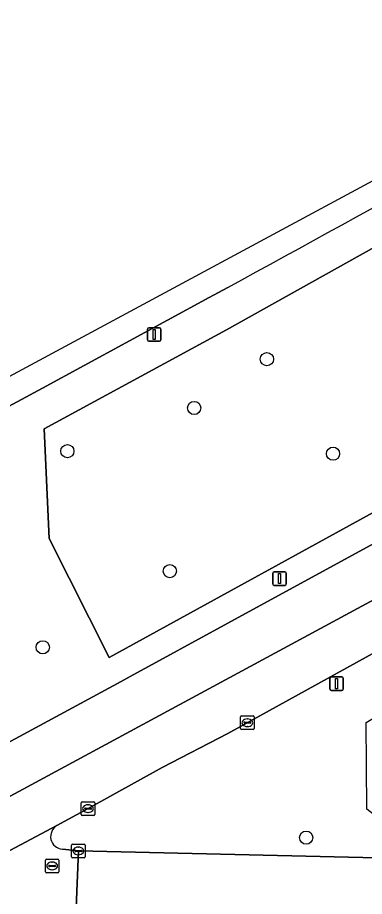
# Model space of a CAD drawing. Extents: x 162879 to 165540, y 384011 to 385181.
# Drawn here: x 162984.4 to 163010.1, y 384259.7 to 384324.7 of the extents above; entities that cross this region are included whole.
import ezdxf

# ---------------------------------------------------------------- set-up
doc = ezdxf.new("R2010")
doc.units = 0
for name, color, linetype in [('IMGEO_Berm_groen', 7, 'Continuous'), ('IMGEO_Boom', 7, 'Continuous'), ('IMGEO_Groenvoorziening', 7, 'Continuous'), ('IMGEO_Kolk', 7, 'Continuous'), ('IMGEO_Lichtmast', 7, 'Continuous'), ('IMGEO_Loofbos', 7, 'Continuous'), ('IMGEO_Rijbaan_lokaal_open', 7, 'Continuous'), ('IMGEO_Rijbaan_regionaal_gesloten', 7, 'Continuous'), ('IMGEO_Rioolput', 7, 'Continuous'), ('IMGEO_Verkeersbordpaal', 7, 'Continuous')]:
    doc.layers.add(name, color=color, linetype=linetype)

msp = doc.modelspace()

# ---------------------------------------------------------------- linework, layer by layer
at = {"layer": 'IMGEO_Berm_groen'}
for points in [[(162958.296, 384257.287), (162992.107, 384275.576), (162992.774, 384275.937), (163000, 384279.879), (163047.71, 384305.906), (163065.69, 384316.128), (163134.875, 384356.468), (163142.16, 384360.715), (163149.867, 384365.229), (163197.962, 384393.395), (163222.445, 384407.821), (163353.264, 384484.905)], [(162999.999, 384304.753), (162998.628, 384304.003), (162986.285, 384297.293), (162963.14, 384284.835), (162960.017, 384283.186), (162950.675, 384278.251)]]:
    msp.add_lwpolyline(points, dxfattribs=at)
msp.add_lwpolyline([(163148.842, 384366.976), (163055.696, 384312.747), (162991.211, 384277.349), (162986.763, 384286.167), (162986.414, 384294.29), (162999.918, 384301.631), (163052.601, 384331.084), (163140.211, 384381.691)], close=True, dxfattribs=at)
msp.add_arc((161310.632, 387394.409), 3521.354, 298.669026, 299.29793, dxfattribs=at)
at = {"layer": 'IMGEO_Boom'}
for centre in [(163002.905, 384299.443), (162997.52, 384295.829), (162988.125, 384292.634), (163007.802, 384292.443), (162995.716, 384283.748), (162986.299, 384278.101), (163005.812, 384264.007)]:
    msp.add_circle(centre, 0.489, dxfattribs=at)
at = {"layer": 'IMGEO_Groenvoorziening'}
for points in [[(163596.733, 384620.336), (163590.474, 384616.677), (163584.15, 384613.033), (163543.932, 384589.276), (163500, 384563.326), (163392.794, 384500), (163356.886, 384478.81), (163202.966, 384387.982), (163138.189, 384350.166), (163091.98, 384323.19), (163060.001, 384304.827), (163000, 384271.727), (162995.148, 384269.194), (162989.657, 384266.154), (162987.354, 384264.896)], [(162987.751, 384263.155), (162988.941, 384263.017), (163012.114, 384262.491), (163015.053, 384262.437), (163010.306, 384266.101), (163010.259, 384272.54), (163015.983, 384275.987), (163044.781, 384289.14), (163054.546, 384290.508), (163057.113, 384293.326), (163061.012, 384294.747), (163074.049, 384307.518), (163078.609, 384311.03), (163103.227, 384326.016), (163139.713, 384347.269), (163141.708, 384348.431), (163145.603, 384350.692), (163147.412, 384351.742), (163229.097, 384399.154), (163272.33, 384424.447), (163305.16, 384443.366)]]:
    msp.add_lwpolyline(points, dxfattribs=at)
msp.add_arc((162987.815, 384264.085), 0.933, 119.64324, 266.04778, dxfattribs=at)
at = {"layer": 'IMGEO_Kolk'}
for p, q in [((163000.957, 384272.09), (163000.957, 384272.942)), ((163001.032, 384273.016), (163001.884, 384273.016)), ((163001.445, 384272.796), (163001.47, 384272.796)), ((163001.958, 384272.942), (163001.958, 384272.09)), ((163001.216, 384272.51), (163001.216, 384272.522)), ((163001.654, 384272.473), (163001.256, 384272.473)), ((163001.259, 384272.559), (163001.657, 384272.559)), ((163001.468, 384272.236), (163001.443, 384272.236)), ((163001.7, 384272.522), (163001.7, 384272.51)), ((163001.884, 384272.016), (163001.032, 384272.016)), ((162989.156, 384265.728), (162989.156, 384266.58)), ((162989.231, 384266.654), (162990.083, 384266.654)), ((162989.458, 384266.197), (162989.856, 384266.197)), ((162989.644, 384266.434), (162989.669, 384266.434)), ((162990.157, 384266.58), (162990.157, 384265.728)), ((162990.083, 384265.654), (162989.231, 384265.654)), ((162989.415, 384266.148), (162989.415, 384266.16)), ((162989.853, 384266.111), (162989.455, 384266.111)), ((162989.667, 384265.874), (162989.642, 384265.874)), ((162989.899, 384266.16), (162989.899, 384266.148)), ((162988.44, 384262.591), (162988.44, 384263.443)), ((162988.515, 384263.517), (162989.367, 384263.517)), ((162988.699, 384263.011), (162988.699, 384263.023)), ((162989.137, 384262.974), (162988.739, 384262.974)), ((162988.742, 384263.06), (162989.14, 384263.06)), ((162988.928, 384263.297), (162988.953, 384263.297)), ((162989.183, 384263.023), (162989.183, 384263.011)), ((162989.441, 384263.443), (162989.441, 384262.591)), ((162989.367, 384262.517), (162988.515, 384262.517)), ((162988.951, 384262.737), (162988.926, 384262.737))]:
    msp.add_line(p, q, dxfattribs=at)
for points in [[(163000.957, 384272.09), (163000.957, 384272.942)], [(163001.032, 384273.016), (163001.884, 384273.016)], [(163001.958, 384272.942), (163001.958, 384272.09)], [(163001.884, 384272.016), (163001.032, 384272.016)], [(162989.156, 384265.728), (162989.156, 384266.58)], [(162989.231, 384266.654), (162990.083, 384266.654)], [(162990.157, 384266.58), (162990.157, 384265.728)], [(162990.083, 384265.654), (162989.231, 384265.654)], [(162988.44, 384262.591), (162988.44, 384263.443)], [(162988.515, 384263.517), (162989.367, 384263.517)], [(162989.441, 384263.443), (162989.441, 384262.591)], [(162989.367, 384262.517), (162988.515, 384262.517)]]:
    msp.add_lwpolyline(points, dxfattribs=at)
for centre, radius, start, end in [((163001.034, 384272.94), 0.0765, 91.55205, 178.44795), ((163001.034, 384272.94), 0.0765, 91.55205, 178.44795), ((163001.882, 384272.94), 0.0765, 1.55205, 88.44795), ((163001.882, 384272.94), 0.0765, 1.55205, 88.44795), ((163001.034, 384272.092), 0.0765, 181.55205, 268.44795), ((163001.034, 384272.092), 0.0765, 181.55205, 268.44795), ((163001.256, 384272.519), 0.0403, 85.87752, 175.75265), ((163001.253, 384272.509), 0.0366, 178.93798, 274.71019), ((163001.657, 384272.516), 0.043, 264.86636, 352.45326), ((163001.661, 384272.521), 0.0386, 1.73085, 96.63898), ((163001.882, 384272.092), 0.0765, 271.55205, 358.44795), ((163001.882, 384272.092), 0.0765, 271.55205, 358.44795), ((162989.233, 384266.578), 0.0765, 91.55205, 178.44795), ((162989.233, 384266.578), 0.0765, 91.55205, 178.44795), ((162989.455, 384266.157), 0.0403, 85.87752, 175.75265), ((162989.86, 384266.159), 0.0386, 1.73085, 96.63898), ((162990.081, 384266.578), 0.0765, 1.55205, 88.44795), ((162990.081, 384266.578), 0.0765, 1.55205, 88.44795), ((162989.233, 384265.73), 0.0765, 181.55205, 268.44795), ((162989.233, 384265.73), 0.0765, 181.55205, 268.44795), ((162989.452, 384266.147), 0.0366, 178.93798, 274.71019), ((162989.856, 384266.154), 0.043, 264.86636, 352.45326), ((162990.081, 384265.73), 0.0765, 271.55205, 358.44795), ((162990.081, 384265.73), 0.0765, 271.55205, 358.44795), ((162988.517, 384263.441), 0.0765, 91.55205, 178.44795), ((162988.517, 384263.441), 0.0765, 91.55205, 178.44795), ((162988.739, 384263.02), 0.0403, 85.87752, 175.75265), ((162988.736, 384263.01), 0.0366, 178.93798, 274.71019), ((162989.14, 384263.017), 0.043, 264.86636, 352.45326), ((162989.144, 384263.022), 0.0386, 1.73085, 96.63898), ((162989.365, 384263.441), 0.0765, 1.55205, 88.44795), ((162989.365, 384263.441), 0.0765, 1.55205, 88.44795), ((162988.517, 384262.593), 0.0765, 181.55205, 268.44795), ((162988.517, 384262.593), 0.0765, 181.55205, 268.44795), ((162989.365, 384262.593), 0.0765, 271.55205, 358.44795), ((162989.365, 384262.593), 0.0765, 271.55205, 358.44795)]:
    msp.add_arc(centre, radius, start, end, dxfattribs=at)
for centre, major_axis, ratio, start_param, end_param in [((163001.444, 384272.516), (-0.387, 0.002), 0.722429, 4.712389, 7.853982), ((163001.469, 384272.516), (-0.39, 0.002), 0.717154, 1.570796, 4.712389), ((162989.643, 384266.154), (-0.387, 0.002), 0.722429, 4.712389, 7.853982), ((162989.668, 384266.154), (-0.39, 0.002), 0.717154, 1.570796, 4.712389), ((162988.927, 384263.017), (-0.387, 0.002), 0.722429, 4.712389, 7.853982), ((162988.952, 384263.017), (-0.39, 0.002), 0.717154, 1.570796, 4.712389)]:
    msp.add_ellipse(centre, major_axis=major_axis, ratio=ratio, start_param=start_param, end_param=end_param, dxfattribs=at)
at = {"layer": 'IMGEO_Lichtmast'}
for p, q in [((162994.065, 384300.873), (162994.065, 384301.673)), ((162994.065, 384301.673), (162994.065, 384300.873)), ((162994.165, 384301.773), (162994.955, 384301.773)), ((162994.955, 384301.773), (162994.165, 384301.773)), ((162995.055, 384301.673), (162995.055, 384300.873)), ((162995.055, 384300.873), (162995.055, 384301.673)), ((162994.955, 384300.773), (162994.165, 384300.773)), ((162994.165, 384300.773), (162994.955, 384300.773)), ((163007.573, 384275.011), (163007.573, 384275.811)), ((163007.573, 384275.811), (163007.573, 384275.011)), ((163007.673, 384275.911), (163008.463, 384275.911)), ((163008.463, 384275.911), (163007.673, 384275.911)), ((163008.563, 384275.811), (163008.563, 384275.011)), ((163008.563, 384275.011), (163008.563, 384275.811)), ((163008.463, 384274.911), (163007.673, 384274.911)), ((163007.673, 384274.911), (163008.463, 384274.911))]:
    msp.add_line(p, q, dxfattribs=at)
for points in [[(162994.485, 384301.648), (162994.635, 384301.648), (162994.635, 384300.898), (162994.485, 384300.898), (162994.485, 384301.648)], [(163007.993, 384275.786), (163008.143, 384275.786), (163008.143, 384275.036), (163007.993, 384275.036), (163007.993, 384275.786)]]:
    msp.add_lwpolyline(points, dxfattribs=at)
for centre, start, end in [((162994.165, 384301.673), 90, 180), ((162994.165, 384301.673), 90, 180), ((162994.955, 384301.673), 0, 90), ((162994.955, 384301.673), 360, 90), ((162994.165, 384300.873), 180, 270), ((162994.165, 384300.873), 180, 270), ((162994.955, 384300.873), 270, 0), ((162994.955, 384300.873), 270, 0), ((163007.673, 384275.811), 90, 180), ((163007.673, 384275.811), 90, 180), ((163008.463, 384275.811), 0, 90), ((163008.463, 384275.811), 360, 90), ((163007.673, 384275.011), 180, 270), ((163007.673, 384275.011), 180, 270), ((163008.463, 384275.011), 270, 0), ((163008.463, 384275.011), 270, 0)]:
    msp.add_arc(centre, 0.1, start, end, dxfattribs=at)
at = {"layer": 'IMGEO_Loofbos'}
msp.add_lwpolyline([(163140.211, 384381.691), (163052.601, 384331.084), (162999.918, 384301.631), (162986.414, 384294.29), (162986.763, 384286.167), (162991.211, 384277.349), (163055.696, 384312.747), (163148.842, 384366.976)], close=True, dxfattribs=at)
at = {"layer": 'IMGEO_Rijbaan_lokaal_open'}
msp.add_lwpolyline([(163045.835, 384261.901), (163044.189, 384261.925), (163033.666, 384262.096), (163023.085, 384262.29), (163015.053, 384262.437), (163012.114, 384262.491), (162988.941, 384263.017), (162988.781, 384258.793), (162990.027, 384258.876), (162991.826, 384258.886), (163012.363, 384258.506), (163031.941, 384258.147), (163043.434, 384257.933), (163045.81, 384257.88)], close=True, dxfattribs=at)
at = {"layer": 'IMGEO_Rijbaan_regionaal_gesloten'}
for points in [[(163033.81, 384323.482), (163068.795, 384343.295), (163103.614, 384363.445), (163124.723, 384375.774), (163124.264, 384376.647), (163120.403, 384374.424), (163048.346, 384332.929), (162948.399, 384279.09)], [(163075.431, 384317.808), (163102.908, 384333.537), (163136.085, 384353.074), (163136.524, 384353.333), (163134.875, 384356.468), (163065.69, 384316.128), (163047.71, 384305.906), (163000, 384279.879), (162992.774, 384275.937), (162992.107, 384275.576), (162958.296, 384257.287)], [(163060.001, 384304.827), (163091.98, 384323.19), (163138.189, 384350.166), (163136.524, 384353.333), (163136.085, 384353.074), (163102.908, 384333.537), (163075.431, 384317.808), (163019.119, 384286.121), (162984.518, 384267.432), (162966.682, 384257.842), (162956.166, 384251.683), (162950.166, 384247.581), (162946.914, 384245.082), (162943.802, 384242.49), (162940.823, 384239.608), (162938.038, 384236.628), (162940.725, 384234.294)], [(162937.637, 384241.374), (162932.679, 384236.006), (162916.515, 384218.506), (162915.908, 384217.643), (162913.326, 384214.826), (162913.538, 384209.756), (162921.56, 384218.689), (162929.746, 384227.688), (162935.296, 384233.694), (162938.038, 384236.628), (162940.823, 384239.608), (162943.802, 384242.49), (162946.914, 384245.082), (162950.166, 384247.581), (162956.166, 384251.683), (162966.682, 384257.842), (162984.518, 384267.432), (163019.119, 384286.121), (163075.431, 384317.808)], [(162944.147, 384237.378), (162945.963, 384239.321), (162953.64, 384245.736), (162957.739, 384248.542), (162961.257, 384250.658), (162966.467, 384253.515), (162979.604, 384260.8), (162987.354, 384264.896), (162989.657, 384266.154), (162995.148, 384269.194), (163000, 384271.727), (163060.001, 384304.827)], [(162948.399, 384279.09), (162952.047, 384280.192), (162960.017, 384283.186), (162963.14, 384284.835), (162986.285, 384297.293), (162998.628, 384304.003), (162999.999, 384304.753)], [(162987.354, 384264.896), (162979.604, 384260.8), (162966.467, 384253.515), (162961.257, 384250.658), (162957.739, 384248.542), (162953.64, 384245.736), (162945.963, 384239.321), (162944.147, 384237.378)], [(162988.941, 384263.017), (162987.751, 384263.155)], [(162988.781, 384258.793), (162988.941, 384263.017)]]:
    msp.add_lwpolyline(points, dxfattribs=at)
for centre, radius, start, end in [((161310.632, 387394.409), 3521.354, 298.669026, 299.29793), ((162987.815, 384264.085), 0.933, 119.64324, 266.04778)]:
    msp.add_arc(centre, radius, start, end, dxfattribs=at)
at = {"layer": 'IMGEO_Rioolput'}
for p, q in [((162986.496, 384261.483), (162986.496, 384262.335)), ((162986.571, 384262.409), (162987.423, 384262.409)), ((162987.497, 384262.335), (162987.497, 384261.483)), ((162986.755, 384261.903), (162986.755, 384261.915)), ((162987.193, 384261.866), (162986.795, 384261.866)), ((162986.798, 384261.952), (162987.196, 384261.952)), ((162987.007, 384261.629), (162986.982, 384261.629)), ((162986.984, 384262.189), (162987.009, 384262.189)), ((162987.239, 384261.915), (162987.239, 384261.903)), ((162987.423, 384261.409), (162986.571, 384261.409))]:
    msp.add_line(p, q, dxfattribs=at)
for points in [[(162986.496, 384261.483), (162986.496, 384262.335)], [(162986.571, 384262.409), (162987.423, 384262.409)], [(162987.497, 384262.335), (162987.497, 384261.483)], [(162987.423, 384261.409), (162986.571, 384261.409)]]:
    msp.add_lwpolyline(points, dxfattribs=at)
for centre, radius, start, end in [((162986.573, 384262.333), 0.0765, 91.55205, 178.44795), ((162986.573, 384262.333), 0.0765, 91.55205, 178.44795), ((162987.421, 384262.333), 0.0765, 1.55205, 88.44795), ((162987.421, 384262.333), 0.0765, 1.55205, 88.44795), ((162986.795, 384261.912), 0.0403, 85.87752, 175.75265), ((162986.792, 384261.902), 0.0366, 178.93798, 274.71019), ((162987.196, 384261.909), 0.043, 264.86636, 352.45326), ((162987.2, 384261.914), 0.0386, 1.73085, 96.63898), ((162986.573, 384261.485), 0.0765, 181.55205, 268.44795), ((162986.573, 384261.485), 0.0765, 181.55205, 268.44795), ((162987.421, 384261.485), 0.0765, 271.55205, 358.44795), ((162987.421, 384261.485), 0.0765, 271.55205, 358.44795)]:
    msp.add_arc(centre, radius, start, end, dxfattribs=at)
for centre, major_axis, ratio, start_param, end_param in [((162986.983, 384261.909), (-0.387, 0.002), 0.722429, 4.712389, 7.853982), ((162987.008, 384261.909), (-0.39, 0.002), 0.717154, 1.570796, 4.712389)]:
    msp.add_ellipse(centre, major_axis=major_axis, ratio=ratio, start_param=start_param, end_param=end_param, dxfattribs=at)
at = {"layer": 'IMGEO_Verkeersbordpaal'}
for p, q in [((163003.337, 384282.792), (163003.337, 384283.592)), ((163003.337, 384283.592), (163003.337, 384282.792)), ((163003.437, 384283.692), (163004.227, 384283.692)), ((163004.227, 384283.692), (163003.437, 384283.692)), ((163004.327, 384283.592), (163004.327, 384282.792)), ((163004.327, 384282.792), (163004.327, 384283.592)), ((163004.227, 384282.692), (163003.437, 384282.692)), ((163003.437, 384282.692), (163004.227, 384282.692))]:
    msp.add_line(p, q, dxfattribs=at)
msp.add_lwpolyline([(163003.757, 384283.567), (163003.907, 384283.567), (163003.907, 384282.817), (163003.757, 384282.817), (163003.757, 384283.567)], dxfattribs=at)
for centre, start, end in [((163003.437, 384283.592), 90, 180), ((163003.437, 384283.592), 90, 180), ((163004.227, 384283.592), 0, 90), ((163004.227, 384283.592), 360, 90), ((163003.437, 384282.792), 180, 270), ((163003.437, 384282.792), 180, 270), ((163004.227, 384282.792), 270, 0), ((163004.227, 384282.792), 270, 0)]:
    msp.add_arc(centre, 0.1, start, end, dxfattribs=at)

doc.saveas('drawing.dxf')
